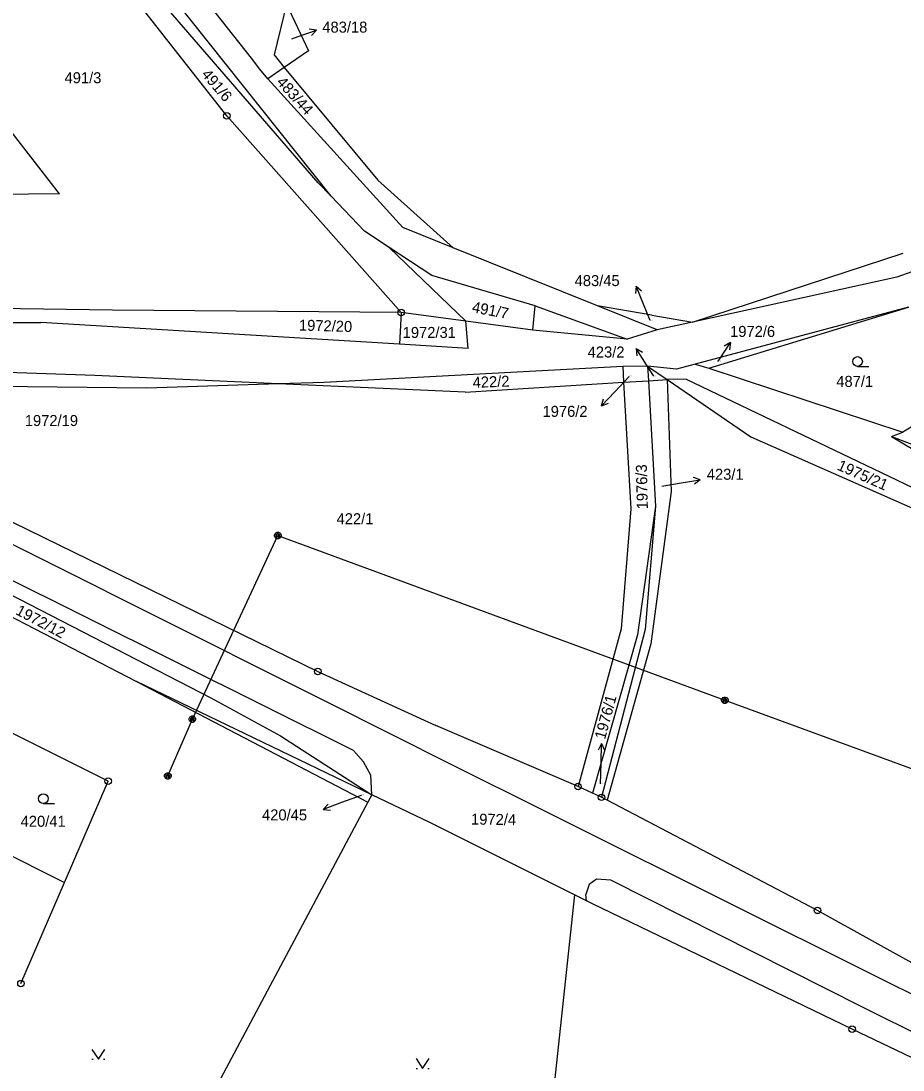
# Model space of a CAD drawing. Extents: x -795483 to -789093, y -1112258 to -1108741.
# Drawn here: x -790935.4 to -790799.2, y -1111024.2 to -1110862.1 of the extents above; entities that cross this region are included whole.
import ezdxf

# ---------------------------------------------------------------- set-up
doc = ezdxf.new("R2010")
doc.units = 0
for name, color, linetype in [('Komunikace', 7, 'Continuous'), ('Vrstva 1', 7, 'Continuous'), ('Vrstva 12', 7, 'Continuous'), ('Vrstva 14', 7, 'Continuous'), ('Vrstva 16', 7, 'Continuous'), ('Vrstva 2', 7, 'Continuous'), ('Vrstva 23', 7, 'Continuous'), ('Vrstva 26', 7, 'Continuous'), ('Vrstva 28', 7, 'Continuous')]:
    doc.layers.add(name, color=color, linetype=linetype)

msp = doc.modelspace()

# ---------------------------------------------------------------- linework, layer by layer
at = {"layer": 'Komunikace'}
for p, q in [((-790893.6, -1110864.88), (-790892.64, -1110864.54)), ((-790838.3, -1110908.41), (-790839.33, -1110905.87)), ((-790837.72, -1110917.01), (-790838.82, -1110915.27)), ((-790827.82, -1110914.72), (-790827.54, -1110914.31)), ((-790841.54, -1110917.05), (-790843.73, -1110919.4)), ((-790836.47, -1110934.01), (-790833.49, -1110933.51)), ((-790845.94, -1110980.02), (-790845.86, -1110976.78)), ((-790882.91, -1110981.78), (-790885.96, -1110982.9))]:
    msp.add_line(p, q, dxfattribs=at)
at = {"layer": 'Vrstva 1'}
for p, q in [((-790899.83, -1110867.89), (-790916.85, -1110846.29)), ((-790929.48, -1110888.81), (-790961.43, -1110847.81)), ((-790889.56, -1110887.11), (-790923.04, -1110848.39)), ((-790887.56, -1110889.19), (-790920.69, -1110847.53)), ((-790903.65, -1110876.77), (-790923.86, -1110851.07)), ((-790894.43, -1110859.5), (-790896.36, -1110867.36)), ((-790894.43, -1110859.5), (-790891.07, -1110866.73)), ((-790898.57, -1110869.57), (-790899.83, -1110867.89)), ((-790896.36, -1110867.36), (-790894.79, -1110869.31)), ((-790891.07, -1110866.73), (-790894.79, -1110869.31)), ((-790897.34, -1110871.08), (-790898.57, -1110869.57)), ((-790894.79, -1110869.31), (-790897.34, -1110871.08)), ((-790894.79, -1110869.31), (-790880.35, -1110886.74)), ((-790897.34, -1110871.08), (-790876.48, -1110894.04)), ((-790903.65, -1110876.77), (-790876.74, -1110907.17)), ((-790887.56, -1110889.19), (-790889.56, -1110887.11)), ((-790880.35, -1110886.74), (-790868.71, -1110897.17)), ((-790929.48, -1110888.81), (-790967.36, -1110889.28)), ((-790882.38, -1110894.58), (-790887.56, -1110889.19)), ((-790868.71, -1110897.17), (-790876.48, -1110894.04)), ((-790878.56, -1110897.1), (-790882.38, -1110894.58)), ((-790866.75, -1110908.51), (-790878.56, -1110897.1)), ((-790871.98, -1110901.45), (-790878.56, -1110897.1)), ((-790846.41, -1110906.16), (-790868.71, -1110897.17)), ((-790784.23, -1110895.92), (-790800.16, -1110901.72)), ((-790831.73, -1110908.66), (-790799.22, -1110898.02)), ((-790856.02, -1110906.16), (-790871.98, -1110901.45)), ((-790800.16, -1110901.72), (-790831.73, -1110908.66)), ((-790884.12, -1110974.83), (-791027.7, -1110903.32)), ((-790921.3, -1110906.82), (-790967.02, -1110906.12)), ((-790876.74, -1110907.17), (-790921.3, -1110906.82)), ((-790856.38, -1110909.9), (-790856.02, -1110906.16)), ((-790837.22, -1110909.86), (-790846.41, -1110906.16)), ((-790838.02, -1110907.56), (-790846.41, -1110906.16)), ((-790798.39, -1110906.36), (-790831.32, -1110915.17)), ((-790829.2, -1110915.79), (-790798.39, -1110906.36)), ((-790977.06, -1110908.64), (-790932.39, -1110908.73)), ((-790876.99, -1110912.08), (-790932.39, -1110908.73)), ((-790876.74, -1110907.17), (-790876.99, -1110912.08)), ((-790866.75, -1110908.51), (-790876.74, -1110907.17)), ((-790856.38, -1110909.9), (-790866.75, -1110908.51)), ((-790866.39, -1110912.72), (-790866.75, -1110908.51)), ((-790838.02, -1110907.56), (-790831.73, -1110908.66)), ((-790831.73, -1110908.66), (-790837.22, -1110909.86)), ((-790841.83, -1110911.27), (-790856.38, -1110909.9)), ((-790837.22, -1110909.86), (-790841.83, -1110911.27)), ((-790866.39, -1110912.72), (-790876.99, -1110912.08)), ((-790924.05, -1110916.92), (-790984.33, -1110914.77)), ((-790831.32, -1110915.17), (-790834.21, -1110915.94)), ((-790831.32, -1110915.17), (-790829.2, -1110915.79)), ((-790842.52, -1110915.49), (-790888.65, -1110917.96)), ((-790838.68, -1110915.46), (-790842.52, -1110915.49)), ((-790842.52, -1110915.49), (-790842.38, -1110917.94)), ((-790838.68, -1110915.46), (-790835.67, -1110917.52)), ((-790834.21, -1110915.94), (-790838.68, -1110915.46)), ((-790838.68, -1110915.46), (-790838.55, -1110917.7)), ((-790829.2, -1110915.79), (-790799.23, -1110925.67)), ((-790916.01, -1110918.88), (-790953.7, -1110918.39)), ((-790895.66, -1110918.2), (-790924.05, -1110916.92)), ((-790895.66, -1110918.2), (-790916.01, -1110918.88)), ((-790888.65, -1110917.96), (-790895.66, -1110918.2)), ((-790866.84, -1110919.49), (-790895.66, -1110918.2)), ((-790866.84, -1110919.49), (-790842.38, -1110917.94)), ((-790842.38, -1110917.94), (-790838.55, -1110917.7)), ((-790842.38, -1110917.94), (-790841.24, -1110937.52)), ((-790838.55, -1110917.7), (-790835.67, -1110917.52)), ((-790838.55, -1110917.7), (-790837.44, -1110937.09)), ((-790832.7, -1110917.48), (-790835.67, -1110917.52)), ((-790835.67, -1110917.52), (-790835.02, -1110934.8)), ((-790835.67, -1110917.52), (-790822.73, -1110926.38)), ((-790832.7, -1110917.48), (-790796.56, -1110934.78)), ((-790789.45, -1110919.72), (-790799.23, -1110925.67)), ((-790822.73, -1110926.38), (-790752.5, -1110957.4)), ((-790800.99, -1110926.34), (-790799.23, -1110925.67)), ((-790800.99, -1110926.34), (-790789.58, -1110930.64)), ((-790800.99, -1110926.34), (-790790.91, -1110932.37)), ((-790973.04, -1110932.2), (-790906.14, -1110966.72)), ((-790950.99, -1110932.61), (-790889.6, -1110962.63)), ((-790835.02, -1110934.8), (-790838.19, -1110958.36)), ((-790841.24, -1110937.52), (-790842.77, -1110956.06)), ((-790837.44, -1110937.09), (-790840.24, -1110956.99)), ((-790837.44, -1110937.09), (-790839.04, -1110956.15)), ((-790943.39, -1110950.86), (-790917.61, -1110964.17)), ((-790842.77, -1110956.06), (-790849.42, -1110980.4)), ((-790840.24, -1110956.99), (-790847.19, -1110981.43)), ((-790839.04, -1110956.15), (-790845.79, -1110982.08)), ((-790838.19, -1110958.36), (-790844.91, -1110982.54)), ((-790889.6, -1110962.63), (-790871.38, -1110970.99)), ((-790921.99, -1110979.59), (-790950.17, -1110965.48)), ((-790917.61, -1110964.17), (-790881.89, -1110982.84)), ((-790881.28, -1110981.69), (-790917.61, -1110964.17)), ((-790906.14, -1110966.72), (-790895.38, -1110972.6)), ((-790849.42, -1110980.4), (-790871.38, -1110970.99)), ((-790895.38, -1110972.6), (-790881.28, -1110981.69)), ((-790882.54, -1110976.57), (-790884.12, -1110974.83)), ((-790881.43, -1110978.66), (-790882.54, -1110976.57)), ((-790928.72, -1110995.22), (-790921.99, -1110979.59)), ((-790881.28, -1110981.69), (-790881.43, -1110978.66)), ((-790957.33, -1110980.91), (-790928.72, -1110995.22)), ((-790881.28, -1110981.69), (-790881.89, -1110982.84)), ((-790872.28, -1110985.96), (-790881.28, -1110981.69)), ((-790847.19, -1110981.43), (-790849.42, -1110980.4)), ((-790845.79, -1110982.08), (-790847.19, -1110981.43)), ((-790881.89, -1110982.84), (-790914.55, -1111044.15)), ((-790844.91, -1110982.54), (-790845.79, -1110982.08)), ((-790812.44, -1110999.55), (-790844.91, -1110982.54)), ((-790849.96, -1110997.17), (-790872.28, -1110985.96)), ((-790935.46, -1111010.86), (-790928.72, -1110995.22)), ((-790849.96, -1110997.17), (-790856.28, -1111056.23)), ((-790848.12, -1110998.09), (-790849.96, -1110997.17)), ((-790847.19, -1110998.56), (-790848.12, -1110998.09)), ((-790807.07, -1111017.9), (-790847.19, -1110998.56)), ((-790790.25, -1111011.93), (-790812.44, -1110999.55)), ((-790794.25, -1111024.06), (-790807.07, -1111017.9))]:
    msp.add_line(p, q, dxfattribs=at)
at = {"layer": 'Vrstva 12'}
for p, q in [((-790908.98, -1110970.01), (-790895.79, -1110941.62)), ((-790895.79, -1110941.62), (-790826.75, -1110967.08)), ((-790826.75, -1110967.08), (-790759.43, -1110991.79)), ((-790912.78, -1110978.78), (-790908.98, -1110970.01))]:
    msp.add_line(p, q, dxfattribs=at)
at = {"layer": 'Vrstva 16'}
for p, q in [((-790892.64, -1110864.54), (-790889.81, -1110863.55)), ((-790889.81, -1110863.55), (-790890.92, -1110863.41)), ((-790889.81, -1110863.55), (-790890.59, -1110864.35)), ((-790840.46, -1110903.09), (-790840.55, -1110904.21)), ((-790839.33, -1110905.87), (-790840.46, -1110903.09)), ((-790840.46, -1110903.09), (-790839.62, -1110903.83)), ((-790827.54, -1110914.31), (-790825.87, -1110911.82)), ((-790825.87, -1110911.82), (-790826.84, -1110912.37)), ((-790825.87, -1110911.82), (-790826.01, -1110912.93)), ((-790838.82, -1110915.27), (-790840.42, -1110912.73)), ((-790840.42, -1110912.73), (-790840.31, -1110913.84)), ((-790840.42, -1110912.73), (-790839.46, -1110913.31)), ((-790843.73, -1110919.4), (-790845.78, -1110921.59)), ((-790845.78, -1110921.59), (-790845.46, -1110920.52)), ((-790845.78, -1110921.59), (-790844.73, -1110921.2)), ((-790833.49, -1110933.51), (-790830.53, -1110933.01)), ((-790830.53, -1110933.01), (-790831.6, -1110932.68)), ((-790830.53, -1110933.01), (-790831.43, -1110933.67)), ((-790845.79, -1110973.78), (-790846.31, -1110974.77)), ((-790845.86, -1110976.78), (-790845.79, -1110973.78)), ((-790845.79, -1110973.78), (-790845.31, -1110974.79)), ((-790885.96, -1110982.9), (-790888.77, -1110983.94)), ((-790888.77, -1110983.94), (-790888.01, -1110983.12)), ((-790888.77, -1110983.94), (-790887.66, -1110984.06))]:
    msp.add_line(p, q, dxfattribs=at)
at = {"layer": 'Vrstva 2'}
for p, q in [((-790856.02, -1110906.16), (-790841.83, -1110911.27)), ((-790932.14, -1110945.31), (-790977.61, -1110922.99)), ((-790873.58, -1110974.67), (-790932.14, -1110945.31)), ((-790873.58, -1110974.67), (-790803.61, -1111009.6)), ((-790847.69, -1110995.53), (-790848.22, -1110997.1)), ((-790846.56, -1110994.74), (-790847.69, -1110995.53)), ((-790844.35, -1110994.87), (-790846.56, -1110994.74)), ((-790805.5, -1111014.51), (-790844.35, -1110994.87)), ((-790848.12, -1110998.09), (-790848.22, -1110997.1)), ((-790803.61, -1111009.6), (-790740.33, -1111041.24)), ((-790742.33, -1111045.94), (-790805.5, -1111014.51))]:
    msp.add_line(p, q, dxfattribs=at)
at = {"layer": 'Vrstva 23'}
for p, q in [((-790806.25, -1110915.49), (-790804.5, -1110915.49)), ((-790932, -1110983.03), (-790930.25, -1110983.03)), ((-790924.49, -1111021.04), (-790923.49, -1111022.54)), ((-790923.49, -1111022.54), (-790922.49, -1111021.04)), ((-790924.49, -1111022.54), (-790924.29, -1111022.54)), ((-790922.69, -1111022.54), (-790922.49, -1111022.54)), ((-790874.42, -1111022.46), (-790873.42, -1111023.96)), ((-790873.42, -1111023.96), (-790872.42, -1111022.46)), ((-790874.42, -1111023.96), (-790874.22, -1111023.96)), ((-790872.62, -1111023.96), (-790872.42, -1111023.96))]:
    msp.add_line(p, q, dxfattribs=at)
for centre in [(-790806.25, -1110914.74), (-790932, -1110982.28)]:
    msp.add_circle(centre, 0.75, dxfattribs=at)
at = {"layer": 'Vrstva 26'}
for p, q in [((-790896.09, -1110941.22), (-790895.89, -1110941.12)), ((-790895.89, -1110941.12), (-790895.69, -1110941.12)), ((-790895.69, -1110941.12), (-790895.49, -1110941.22)), ((-790896.29, -1110941.52), (-790896.19, -1110941.32)), ((-790896.29, -1110941.72), (-790896.29, -1110941.52)), ((-790896.19, -1110941.92), (-790896.29, -1110941.72)), ((-790896.19, -1110941.32), (-790896.09, -1110941.22)), ((-790896.09, -1110942.02), (-790896.19, -1110941.92)), ((-790896.09, -1110941.42), (-790896.09, -1110941.82)), ((-790896.09, -1110941.82), (-790895.89, -1110941.92)), ((-790895.89, -1110942.12), (-790896.09, -1110942.02)), ((-790895.89, -1110941.92), (-790895.89, -1110941.32)), ((-790895.89, -1110941.32), (-790895.69, -1110941.32)), ((-790895.69, -1110942.12), (-790895.89, -1110942.12)), ((-790895.69, -1110941.32), (-790895.69, -1110941.92)), ((-790895.69, -1110941.92), (-790895.49, -1110941.82)), ((-790895.49, -1110942.02), (-790895.69, -1110942.12)), ((-790895.49, -1110941.22), (-790895.39, -1110941.32)), ((-790895.49, -1110941.82), (-790895.49, -1110941.42)), ((-790895.39, -1110941.92), (-790895.49, -1110942.02)), ((-790895.39, -1110941.32), (-790895.29, -1110941.52)), ((-790895.29, -1110941.72), (-790895.39, -1110941.92)), ((-790895.29, -1110941.52), (-790895.29, -1110941.72)), ((-790827.25, -1110966.98), (-790827.15, -1110966.78)), ((-790827.25, -1110967.18), (-790827.25, -1110966.98)), ((-790827.15, -1110966.78), (-790827.05, -1110966.68)), ((-790827.05, -1110966.68), (-790826.85, -1110966.58)), ((-790827.05, -1110966.88), (-790827.05, -1110967.28)), ((-790826.85, -1110966.58), (-790826.65, -1110966.58)), ((-790826.85, -1110967.38), (-790826.85, -1110966.78)), ((-790826.85, -1110966.78), (-790826.65, -1110966.78)), ((-790826.65, -1110966.58), (-790826.45, -1110966.68)), ((-790826.65, -1110966.78), (-790826.65, -1110967.38)), ((-790826.45, -1110966.68), (-790826.35, -1110966.78)), ((-790826.45, -1110967.28), (-790826.45, -1110966.88)), ((-790826.35, -1110966.78), (-790826.25, -1110966.98)), ((-790826.25, -1110966.98), (-790826.25, -1110967.18)), ((-790827.15, -1110967.38), (-790827.25, -1110967.18)), ((-790827.05, -1110967.48), (-790827.15, -1110967.38)), ((-790827.05, -1110967.28), (-790826.85, -1110967.38)), ((-790826.85, -1110967.58), (-790827.05, -1110967.48)), ((-790826.65, -1110967.58), (-790826.85, -1110967.58)), ((-790826.65, -1110967.38), (-790826.45, -1110967.28)), ((-790826.45, -1110967.48), (-790826.65, -1110967.58)), ((-790826.35, -1110967.38), (-790826.45, -1110967.48)), ((-790826.25, -1110967.18), (-790826.35, -1110967.38)), ((-790909.48, -1110969.91), (-790909.38, -1110969.71)), ((-790909.48, -1110970.11), (-790909.48, -1110969.91)), ((-790909.38, -1110970.31), (-790909.48, -1110970.11)), ((-790909.38, -1110969.71), (-790909.28, -1110969.61)), ((-790909.28, -1110970.41), (-790909.38, -1110970.31)), ((-790909.28, -1110969.61), (-790909.08, -1110969.51)), ((-790909.28, -1110969.81), (-790909.28, -1110970.21)), ((-790909.28, -1110970.21), (-790909.08, -1110970.31)), ((-790909.08, -1110969.51), (-790908.88, -1110969.51)), ((-790909.08, -1110970.31), (-790909.08, -1110969.71)), ((-790909.08, -1110969.71), (-790908.88, -1110969.71)), ((-790908.88, -1110969.51), (-790908.68, -1110969.61)), ((-790908.88, -1110969.71), (-790908.88, -1110970.31)), ((-790908.88, -1110970.31), (-790908.68, -1110970.21)), ((-790908.68, -1110969.61), (-790908.58, -1110969.71)), ((-790908.68, -1110970.21), (-790908.68, -1110969.81)), ((-790908.58, -1110970.31), (-790908.68, -1110970.41)), ((-790908.58, -1110969.71), (-790908.48, -1110969.91)), ((-790908.48, -1110970.11), (-790908.58, -1110970.31)), ((-790908.48, -1110969.91), (-790908.48, -1110970.11)), ((-790909.08, -1110970.51), (-790909.28, -1110970.41)), ((-790908.88, -1110970.51), (-790909.08, -1110970.51)), ((-790908.68, -1110970.41), (-790908.88, -1110970.51)), ((-790913.28, -1110978.68), (-790913.18, -1110978.48)), ((-790913.18, -1110978.48), (-790913.08, -1110978.38)), ((-790913.08, -1110978.38), (-790912.88, -1110978.28)), ((-790912.88, -1110978.28), (-790912.68, -1110978.28)), ((-790912.88, -1110979.08), (-790912.88, -1110978.48)), ((-790912.88, -1110978.48), (-790912.68, -1110978.48)), ((-790912.68, -1110978.28), (-790912.48, -1110978.38)), ((-790912.68, -1110978.48), (-790912.68, -1110979.08)), ((-790912.48, -1110978.38), (-790912.38, -1110978.48)), ((-790912.38, -1110978.48), (-790912.28, -1110978.68)), ((-790913.28, -1110978.88), (-790913.28, -1110978.68)), ((-790913.18, -1110979.08), (-790913.28, -1110978.88)), ((-790913.08, -1110979.18), (-790913.18, -1110979.08)), ((-790913.08, -1110978.58), (-790913.08, -1110978.98)), ((-790913.08, -1110978.98), (-790912.88, -1110979.08)), ((-790912.88, -1110979.28), (-790913.08, -1110979.18)), ((-790912.68, -1110979.28), (-790912.88, -1110979.28)), ((-790912.68, -1110979.08), (-790912.48, -1110978.98)), ((-790912.48, -1110979.18), (-790912.68, -1110979.28)), ((-790912.48, -1110978.98), (-790912.48, -1110978.58)), ((-790912.38, -1110979.08), (-790912.48, -1110979.18)), ((-790912.28, -1110978.88), (-790912.38, -1110979.08)), ((-790912.28, -1110978.68), (-790912.28, -1110978.88))]:
    msp.add_line(p, q, dxfattribs=at)
at = {"layer": 'Vrstva 28'}
for centre, radius in [((-790903.65, -1110876.77), 0.5), ((-790903.65, -1110876.77), 0.01), ((-790876.74, -1110907.17), 0.5), ((-790876.74, -1110907.17), 0.01), ((-790889.6, -1110962.63), 0.5), ((-790889.6, -1110962.63), 0.01), ((-790921.99, -1110979.59), 0.5), ((-790921.99, -1110979.59), 0.01), ((-790849.42, -1110980.4), 0.5), ((-790849.42, -1110980.4), 0.01), ((-790845.79, -1110982.08), 0.5), ((-790845.79, -1110982.08), 0.01), ((-790812.44, -1110999.55), 0.5), ((-790812.44, -1110999.55), 0.01), ((-790935.46, -1111010.86), 0.5), ((-790807.07, -1111017.9), 0.5), ((-790807.07, -1111017.9), 0.01)]:
    msp.add_circle(centre, radius, dxfattribs=at)

# ---------------------------------------------------------------- texts
at = {"layer": 'Vrstva 14'}
for s, height, p in [('483/18', 0.1, (-790893.6, -1110864.88)), ('491/3', 1.7, (-790928.72, -1110871.74)), ('483/45', 0.1, (-790838.3, -1110908.41)), ('1972/31', 1.7, (-790876.5, -1110911.1)), ('1972/6', 0.1, (-790827.82, -1110914.72)), ('487/1', 1.7, (-790809.53, -1110918.66)), ('1976/2', 0.1, (-790841.54, -1110917.05)), ('423/2', 0.1, (-790837.72, -1110917.01)), ('423/1', 0.1, (-790836.47, -1110934.01)), ('422/1', 1.7, (-790886.71, -1110939.88)), ('1976/1', 0.1, (-790845.94, -1110980.02)), ('420/45', 0.1, (-790882.91, -1110981.78)), ('420/41', 1.7, (-790935.5, -1110986.63))]:
    msp.add_text(s, height=height, dxfattribs=at).set_placement(p)
for s, rotation, p in [('491/6', 310.4426, (-790907.68, -1110870.43)), ('483/44', 312.1047, (-790896.09, -1110871.65)), ('491/7', 349.0554, (-790865.89, -1110907.1)), ('1972/20', 358.3088, (-790892.54, -1110909.95)), ('422/2', 2.07, (-790865.66, -1110918.82)), ('1976/3', 91.4567, (-790838.62, -1110937.56)), ('1975/21', 336.1639, (-790809.53, -1110931.4)), ('1972/12', 332.0991, (-790936.41, -1110953.73)), ('1972/4', 359.1113, (-790865.95, -1110986.28))]:
    msp.add_text(s, height=1.7, rotation=rotation, dxfattribs=at).set_placement(p)
at = {"layer": 'Vrstva 16'}
for s, p in [('483/18', (-790888.91, -1110863.92)), ('483/45', (-790849.94, -1110903.09)), ('1972/6', (-790825.93, -1110910.94)), ('423/2', (-790847.93, -1110914.12)), ('1976/2', (-790854.9, -1110923.29)), ('1972/19', (-790934.86, -1110924.71)), ('423/1', (-790829.53, -1110933.01)), ('420/45', (-790898.22, -1110985.64))]:
    msp.add_text(s, height=1.7, dxfattribs=at).set_placement(p)
msp.add_text('1976/1', height=1.7, rotation=74.9146, dxfattribs=at).set_placement((-790845.25, -1110973.24))

doc.saveas('drawing.dxf')
